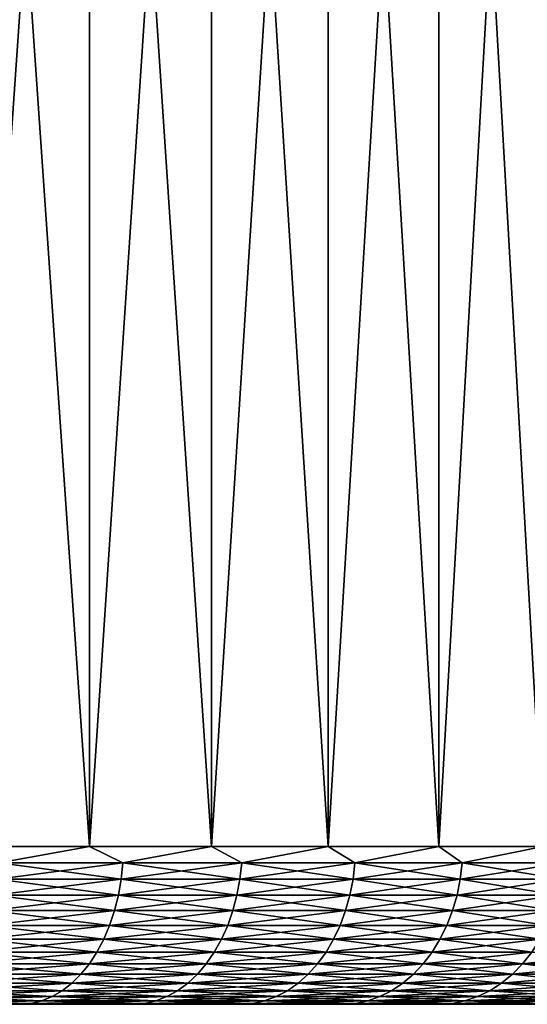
# Model space of a CAD drawing. Header units: metres. Extents: x -105 to 105, y -72 to 59.
# Tile 408 of 414: x 93.56 to 98.37, y 39.95 to 49.3. Entities that reach past the tile are written whole.
import ezdxf

# ---------------------------------------------------------------- set-up
doc = ezdxf.new("R2010")
doc.units = ezdxf.units.M
doc.layers.add('solid_509431_AD150_SW0001', color=7, linetype='CONTINUOUS')

msp = doc.modelspace()

# ---------------------------------------------------------------- linework, layer by layer
at = {"layer": 'solid_509431_AD150_SW0001'}
for points in [[(93.006432, 41.450001, -23.995174), (93.006218, 58.950001, -23.995337), (94.217865, 58.950001, -23.036356)], [(94.217789, 41.450001, 23.036421), (94.21788, 58.950001, 23.036341), (93.006233, 58.950001, 23.995323)], [(93.006416, 41.450001, 23.995184), (94.217789, 41.450001, 23.036421), (93.006233, 58.950001, 23.995323)], [(93.006432, 41.450001, -23.995174), (94.217865, 58.950001, -23.036356), (94.217796, 41.450001, -23.036411)], [(94.217789, 41.450001, 23.036421), (95.378189, 41.450001, 22.016569), (94.21788, 58.950001, 23.036341)], [(94.217796, 41.450001, -23.036411), (94.217865, 58.950001, -23.036356), (95.378197, 58.950001, -22.016569)], [(94.217796, 41.450001, -23.036411), (95.378197, 58.950001, -22.016569), (95.378204, 41.450001, -22.016558)], [(95.378189, 41.450001, 22.016569), (95.378227, 58.950001, 22.016541), (94.21788, 58.950001, 23.036341)], [(95.378189, 41.450001, 22.016569), (96.484558, 41.450001, 20.938334), (95.378227, 58.950001, 22.016541)], [(95.378204, 41.450001, -22.016558), (95.378197, 58.950001, -22.016569), (96.484375, 58.950001, -20.938519)], [(95.378204, 41.450001, -22.016558), (96.484375, 58.950001, -20.938519), (96.484566, 41.450001, -20.938322)], [(96.484558, 41.450001, 20.938334), (96.484398, 58.950001, 20.938498), (95.378227, 58.950001, 22.016541)], [(96.484566, 41.450001, -20.938322), (96.484375, 58.950001, -20.938519), (97.534126, 58.950001, -19.804371)], [(97.533951, 41.450001, 19.804573), (97.534149, 58.950001, 19.804342), (96.484398, 58.950001, 20.938498)], [(96.484558, 41.450001, 20.938334), (97.533951, 41.450001, 19.804573), (96.484398, 58.950001, 20.938498)], [(96.484566, 41.450001, -20.938322), (97.534126, 58.950001, -19.804371), (97.533958, 41.450001, -19.804562)], [(97.533951, 41.450001, 19.804573), (98.52359, 41.450001, 18.618294), (97.534149, 58.950001, 19.804342)], [(97.533958, 41.450001, -19.804562), (97.534126, 58.950001, -19.804371), (98.523422, 58.950001, -18.618496)], [(97.533958, 41.450001, -19.804562), (98.523422, 58.950001, -18.618496), (98.523598, 41.450001, -18.618282)], [(98.52359, 41.450001, 18.618294), (98.52346, 58.950001, 18.618456), (97.534149, 58.950001, 19.804342)], [(93.358147, 41.293209, 23.716774), (94.217789, 41.450001, 23.036421), (93.006416, 41.450001, 23.995184)], [(93.358147, 41.293209, -23.716774), (93.006432, 41.450001, -23.995174), (94.217796, 41.450001, -23.036411)], [(94.53582, 41.293209, -22.75651), (93.358147, 41.293209, -23.716774), (94.217796, 41.450001, -23.036411)], [(93.358147, 41.293209, 23.716774), (94.53582, 41.293209, 22.75651), (94.217789, 41.450001, 23.036421)], [(94.53582, 41.293209, 22.75651), (95.378189, 41.450001, 22.016569), (94.217789, 41.450001, 23.036421)], [(94.53582, 41.293209, -22.75651), (94.217796, 41.450001, -23.036411), (95.378204, 41.450001, -22.016558)], [(95.663345, 41.293209, -21.737827), (94.53582, 41.293209, -22.75651), (95.378204, 41.450001, -22.016558)], [(94.53582, 41.293209, 22.75651), (95.663345, 41.293209, 21.737827), (95.378189, 41.450001, 22.016569)], [(95.663345, 41.293209, 21.737827), (96.484558, 41.450001, 20.938334), (95.378189, 41.450001, 22.016569)], [(95.663345, 41.293209, -21.737827), (95.378204, 41.450001, -22.016558), (96.484566, 41.450001, -20.938322)], [(96.737831, 41.293209, -20.663345), (95.663345, 41.293209, -21.737827), (96.484566, 41.450001, -20.938322)], [(95.663345, 41.293209, 21.737827), (96.737831, 41.293209, 20.663345), (96.484558, 41.450001, 20.938334)], [(96.737831, 41.293209, 20.663345), (97.533951, 41.450001, 19.804573), (96.484558, 41.450001, 20.938334)], [(96.737831, 41.293209, -20.663345), (96.484566, 41.450001, -20.938322), (97.533958, 41.450001, -19.804562)], [(97.756508, 41.293209, -19.535822), (96.737831, 41.293209, -20.663345), (97.533958, 41.450001, -19.804562)], [(96.737831, 41.293209, 20.663345), (97.756508, 41.293209, 19.535822), (97.533951, 41.450001, 19.804573)], [(97.756508, 41.293209, 19.535822), (98.52359, 41.450001, 18.618294), (97.533951, 41.450001, 19.804573)], [(97.756508, 41.293209, -19.535822), (97.533958, 41.450001, -19.804562), (98.523598, 41.450001, -18.618282)], [(98.716774, 41.293209, -18.35815), (97.756508, 41.293209, -19.535822), (98.523598, 41.450001, -18.618282)], [(97.756508, 41.293209, 19.535822), (98.716774, 41.293209, 18.35815), (98.52359, 41.450001, 18.618294)], [(93.343094, 41.137978, -23.697327), (93.358147, 41.293209, -23.716774), (94.53582, 41.293209, -22.75651)], [(93.343094, 41.137978, -23.697327), (94.53582, 41.293209, -22.75651), (94.519806, 41.137978, -22.737848)], [(94.519806, 41.137978, 22.737848), (93.358147, 41.293209, 23.716774), (93.343094, 41.137978, 23.697327)], [(94.519806, 41.137978, 22.737848), (94.53582, 41.293209, 22.75651), (93.358147, 41.293209, 23.716774)], [(94.519806, 41.137978, -22.737848), (94.53582, 41.293209, -22.75651), (95.663345, 41.293209, -21.737827)], [(94.519806, 41.137978, -22.737848), (95.663345, 41.293209, -21.737827), (95.6464, 41.137978, -21.720003)], [(95.6464, 41.137978, 21.720003), (94.53582, 41.293209, 22.75651), (94.519806, 41.137978, 22.737848)], [(95.6464, 41.137978, 21.720003), (95.663345, 41.293209, 21.737827), (94.53582, 41.293209, 22.75651)], [(95.6464, 41.137978, -21.720003), (95.663345, 41.293209, -21.737827), (96.737831, 41.293209, -20.663345)], [(95.6464, 41.137978, -21.720003), (96.737831, 41.293209, -20.663345), (96.720001, 41.137978, -20.646402)], [(96.720001, 41.137978, 20.646402), (95.663345, 41.293209, 21.737827), (95.6464, 41.137978, 21.720003)], [(96.720001, 41.137978, 20.646402), (96.737831, 41.293209, 20.663345), (95.663345, 41.293209, 21.737827)], [(96.720001, 41.137978, -20.646402), (96.737831, 41.293209, -20.663345), (97.756508, 41.293209, -19.535822)], [(96.720001, 41.137978, -20.646402), (97.756508, 41.293209, -19.535822), (97.737846, 41.137978, -19.519802)], [(97.737846, 41.137978, 19.519802), (96.737831, 41.293209, 20.663345), (96.720001, 41.137978, 20.646402)], [(97.737846, 41.137978, 19.519802), (97.756508, 41.293209, 19.535822), (96.737831, 41.293209, 20.663345)], [(97.737846, 41.137978, -19.519802), (97.756508, 41.293209, -19.535822), (98.716774, 41.293209, -18.35815)], [(97.737846, 41.137978, -19.519802), (98.716774, 41.293209, -18.35815), (98.697327, 41.137978, -18.343096)], [(98.697327, 41.137978, 18.343096), (97.756508, 41.293209, 19.535822), (97.737846, 41.137978, 19.519802)], [(98.697327, 41.137978, 18.343096), (98.716774, 41.293209, 18.35815), (97.756508, 41.293209, 19.535822)], [(94.519806, 41.137978, -22.737848), (94.493294, 40.986176, -22.706966), (93.318184, 40.986176, -23.66514)], [(93.343094, 41.137978, -23.697327), (94.519806, 41.137978, -22.737848), (93.318184, 40.986176, -23.66514)], [(93.343094, 41.137978, 23.697327), (93.318184, 40.986176, 23.66514), (94.493294, 40.986176, 22.706966)], [(94.519806, 41.137978, 22.737848), (93.343094, 41.137978, 23.697327), (94.493294, 40.986176, 22.706966)], [(95.6464, 41.137978, -21.720003), (95.618362, 40.986176, -21.690502), (94.493294, 40.986176, -22.706966)], [(94.519806, 41.137978, -22.737848), (95.6464, 41.137978, -21.720003), (94.493294, 40.986176, -22.706966)], [(94.519806, 41.137978, 22.737848), (94.493294, 40.986176, 22.706966), (95.618362, 40.986176, 21.690502)], [(95.6464, 41.137978, 21.720003), (94.519806, 41.137978, 22.737848), (95.618362, 40.986176, 21.690502)], [(96.720001, 41.137978, -20.646402), (96.690506, 40.986176, -20.618361), (95.618362, 40.986176, -21.690502)], [(95.6464, 41.137978, -21.720003), (96.720001, 41.137978, -20.646402), (95.618362, 40.986176, -21.690502)], [(95.6464, 41.137978, 21.720003), (95.618362, 40.986176, 21.690502), (96.690506, 40.986176, 20.618361)], [(96.720001, 41.137978, 20.646402), (95.6464, 41.137978, 21.720003), (96.690506, 40.986176, 20.618361)], [(97.737846, 41.137978, -19.519802), (97.706963, 40.986176, -19.49329), (96.690506, 40.986176, -20.618361)], [(96.720001, 41.137978, -20.646402), (97.737846, 41.137978, -19.519802), (96.690506, 40.986176, -20.618361)], [(96.720001, 41.137978, 20.646402), (96.690506, 40.986176, 20.618361), (97.706963, 40.986176, 19.49329)], [(97.737846, 41.137978, 19.519802), (96.720001, 41.137978, 20.646402), (97.706963, 40.986176, 19.49329)], [(98.697327, 41.137978, -18.343096), (98.665138, 40.986176, -18.318182), (97.706963, 40.986176, -19.49329)], [(97.737846, 41.137978, -19.519802), (98.697327, 41.137978, -18.343096), (97.706963, 40.986176, -19.49329)], [(97.737846, 41.137978, 19.519802), (97.706963, 40.986176, 19.49329), (98.665138, 40.986176, 18.318182)], [(98.697327, 41.137978, 18.343096), (97.737846, 41.137978, 19.519802), (98.665138, 40.986176, 18.318182)], [(94.493294, 40.986176, -22.706966), (94.456581, 40.839466, -22.664202), (93.283684, 40.839466, -23.620571)], [(93.318184, 40.986176, -23.66514), (94.493294, 40.986176, -22.706966), (93.283684, 40.839466, -23.620571)], [(93.318184, 40.986176, 23.66514), (93.283684, 40.839466, 23.620571), (94.456581, 40.839466, 22.664202)], [(94.493294, 40.986176, 22.706966), (93.318184, 40.986176, 23.66514), (94.456581, 40.839466, 22.664202)], [(95.618362, 40.986176, -21.690502), (95.579529, 40.839466, -21.649652), (94.456581, 40.839466, -22.664202)], [(94.493294, 40.986176, -22.706966), (95.618362, 40.986176, -21.690502), (94.456581, 40.839466, -22.664202)], [(94.493294, 40.986176, 22.706966), (94.456581, 40.839466, 22.664202), (95.579529, 40.839466, 21.649652)], [(95.618362, 40.986176, 21.690502), (94.493294, 40.986176, 22.706966), (95.579529, 40.839466, 21.649652)], [(96.690506, 40.986176, -20.618361), (96.649651, 40.839466, -20.579529), (95.579529, 40.839466, -21.649652)], [(95.618362, 40.986176, -21.690502), (96.690506, 40.986176, -20.618361), (95.579529, 40.839466, -21.649652)], [(95.618362, 40.986176, 21.690502), (95.579529, 40.839466, 21.649652), (96.649651, 40.839466, 20.579529)], [(96.690506, 40.986176, 20.618361), (95.618362, 40.986176, 21.690502), (96.649651, 40.839466, 20.579529)], [(97.706963, 40.986176, -19.49329), (97.6642, 40.839466, -19.456579), (96.649651, 40.839466, -20.579529)], [(96.690506, 40.986176, -20.618361), (97.706963, 40.986176, -19.49329), (96.649651, 40.839466, -20.579529)], [(96.690506, 40.986176, 20.618361), (96.649651, 40.839466, 20.579529), (97.6642, 40.839466, 19.456579)], [(97.706963, 40.986176, 19.49329), (96.690506, 40.986176, 20.618361), (97.6642, 40.839466, 19.456579)], [(98.665138, 40.986176, -18.318182), (98.620575, 40.839466, -18.283684), (97.6642, 40.839466, -19.456579)], [(97.706963, 40.986176, -19.49329), (98.665138, 40.986176, -18.318182), (97.6642, 40.839466, -19.456579)], [(97.706963, 40.986176, 19.49329), (97.6642, 40.839466, 19.456579), (98.620575, 40.839466, 18.283684)], [(98.665138, 40.986176, 18.318182), (97.706963, 40.986176, 19.49329), (98.620575, 40.839466, 18.283684)], [(94.456581, 40.839466, -22.664202), (94.410072, 40.699455, -22.610023), (93.239975, 40.699455, -23.564108)], [(93.283684, 40.839466, -23.620571), (94.456581, 40.839466, -22.664202), (93.239975, 40.699455, -23.564108)], [(93.283684, 40.839466, 23.620571), (93.239975, 40.699455, 23.564108), (94.410072, 40.699455, 22.610023)], [(94.456581, 40.839466, 22.664202), (93.283684, 40.839466, 23.620571), (94.410072, 40.699455, 22.610023)], [(95.579529, 40.839466, -21.649652), (95.530334, 40.699455, -21.5979), (94.410072, 40.699455, -22.610023)], [(94.456581, 40.839466, -22.664202), (95.579529, 40.839466, -21.649652), (94.410072, 40.699455, -22.610023)], [(94.456581, 40.839466, 22.664202), (94.410072, 40.699455, 22.610023), (95.530334, 40.699455, 21.5979)], [(95.579529, 40.839466, 21.649652), (94.456581, 40.839466, 22.664202), (95.530334, 40.699455, 21.5979)], [(96.649651, 40.839466, -20.579529), (96.5979, 40.699455, -20.530334), (95.530334, 40.699455, -21.5979)], [(95.579529, 40.839466, -21.649652), (96.649651, 40.839466, -20.579529), (95.530334, 40.699455, -21.5979)], [(95.579529, 40.839466, 21.649652), (95.530334, 40.699455, 21.5979), (96.5979, 40.699455, 20.530334)], [(96.649651, 40.839466, 20.579529), (95.579529, 40.839466, 21.649652), (96.5979, 40.699455, 20.530334)], [(97.6642, 40.839466, -19.456579), (97.610023, 40.699455, -19.410069), (96.5979, 40.699455, -20.530334)], [(96.649651, 40.839466, -20.579529), (97.6642, 40.839466, -19.456579), (96.5979, 40.699455, -20.530334)], [(96.649651, 40.839466, 20.579529), (96.5979, 40.699455, 20.530334), (97.610023, 40.699455, 19.410069)], [(97.6642, 40.839466, 19.456579), (96.649651, 40.839466, 20.579529), (97.610023, 40.699455, 19.410069)], [(98.620575, 40.839466, -18.283684), (98.56411, 40.699455, -18.239977), (97.610023, 40.699455, -19.410069)], [(97.6642, 40.839466, -19.456579), (98.620575, 40.839466, -18.283684), (97.610023, 40.699455, -19.410069)], [(97.6642, 40.839466, 19.456579), (97.610023, 40.699455, 19.410069), (98.56411, 40.699455, 18.239977)], [(98.620575, 40.839466, 18.283684), (97.6642, 40.839466, 19.456579), (98.56411, 40.699455, 18.239977)], [(94.410072, 40.699455, -22.610023), (94.354271, 40.567688, -22.545029), (93.187546, 40.567688, -23.49637)], [(93.239975, 40.699455, -23.564108), (94.410072, 40.699455, -22.610023), (93.187546, 40.567688, -23.49637)], [(93.239975, 40.699455, 23.564108), (93.187546, 40.567688, 23.49637), (94.354271, 40.567688, 22.545029)], [(94.410072, 40.699455, 22.610023), (93.239975, 40.699455, 23.564108), (94.354271, 40.567688, 22.545029)], [(95.530334, 40.699455, -21.5979), (95.471321, 40.567688, -21.535814), (94.354271, 40.567688, -22.545029)], [(94.410072, 40.699455, -22.610023), (95.530334, 40.699455, -21.5979), (94.354271, 40.567688, -22.545029)], [(94.410072, 40.699455, 22.610023), (94.354271, 40.567688, 22.545029), (95.471321, 40.567688, 21.535814)], [(95.530334, 40.699455, 21.5979), (94.410072, 40.699455, 22.610023), (95.471321, 40.567688, 21.535814)], [(96.5979, 40.699455, -20.530334), (96.535812, 40.567688, -20.471317), (95.471321, 40.567688, -21.535814)], [(95.530334, 40.699455, -21.5979), (96.5979, 40.699455, -20.530334), (95.471321, 40.567688, -21.535814)], [(95.530334, 40.699455, 21.5979), (95.471321, 40.567688, 21.535814), (96.535812, 40.567688, 20.471317)], [(96.5979, 40.699455, 20.530334), (95.530334, 40.699455, 21.5979), (96.535812, 40.567688, 20.471317)], [(97.610023, 40.699455, -19.410069), (97.545029, 40.567688, -19.354273), (96.535812, 40.567688, -20.471317)], [(96.5979, 40.699455, -20.530334), (97.610023, 40.699455, -19.410069), (96.535812, 40.567688, -20.471317)], [(96.5979, 40.699455, 20.530334), (96.535812, 40.567688, 20.471317), (97.545029, 40.567688, 19.354273)], [(97.610023, 40.699455, 19.410069), (96.5979, 40.699455, 20.530334), (97.545029, 40.567688, 19.354273)], [(98.56411, 40.699455, -18.239977), (98.496368, 40.567688, -18.187544), (97.545029, 40.567688, -19.354273)], [(97.610023, 40.699455, -19.410069), (98.56411, 40.699455, -18.239977), (97.545029, 40.567688, -19.354273)], [(97.610023, 40.699455, 19.410069), (97.545029, 40.567688, 19.354273), (98.496368, 40.567688, 18.187544)], [(98.56411, 40.699455, 18.239977), (97.610023, 40.699455, 19.410069), (98.496368, 40.567688, 18.187544)], [(94.354271, 40.567688, -22.545029), (94.289803, 40.445602, -22.469929), (93.126961, 40.445602, -23.4181)], [(93.187546, 40.567688, -23.49637), (94.354271, 40.567688, -22.545029), (93.126961, 40.445602, -23.4181)], [(93.187546, 40.567688, 23.49637), (93.126961, 40.445602, 23.4181), (94.289803, 40.445602, 22.469929)], [(94.354271, 40.567688, 22.545029), (93.187546, 40.567688, 23.49637), (94.289803, 40.445602, 22.469929)], [(95.471321, 40.567688, -21.535814), (95.40313, 40.445602, -21.464077), (94.289803, 40.445602, -22.469929)], [(94.354271, 40.567688, -22.545029), (95.471321, 40.567688, -21.535814), (94.289803, 40.445602, -22.469929)], [(94.354271, 40.567688, 22.545029), (94.289803, 40.445602, 22.469929), (95.40313, 40.445602, 21.464077)], [(95.471321, 40.567688, 21.535814), (94.354271, 40.567688, 22.545029), (95.40313, 40.445602, 21.464077)], [(96.535812, 40.567688, -20.471317), (96.464073, 40.445602, -20.403126), (95.40313, 40.445602, -21.464077)], [(95.471321, 40.567688, -21.535814), (96.535812, 40.567688, -20.471317), (95.40313, 40.445602, -21.464077)], [(95.471321, 40.567688, 21.535814), (95.40313, 40.445602, 21.464077), (96.464073, 40.445602, 20.403126)], [(96.535812, 40.567688, 20.471317), (95.471321, 40.567688, 21.535814), (96.464073, 40.445602, 20.403126)], [(97.545029, 40.567688, -19.354273), (97.469925, 40.445602, -19.289801), (96.464073, 40.445602, -20.403126)], [(96.535812, 40.567688, -20.471317), (97.545029, 40.567688, -19.354273), (96.464073, 40.445602, -20.403126)], [(96.535812, 40.567688, 20.471317), (96.464073, 40.445602, 20.403126), (97.469925, 40.445602, 19.289801)], [(97.545029, 40.567688, 19.354273), (96.535812, 40.567688, 20.471317), (97.469925, 40.445602, 19.289801)], [(98.496368, 40.567688, -18.187544), (98.418098, 40.445602, -18.126959), (97.469925, 40.445602, -19.289801)], [(97.545029, 40.567688, -19.354273), (98.496368, 40.567688, -18.187544), (97.469925, 40.445602, -19.289801)], [(97.545029, 40.567688, 19.354273), (97.469925, 40.445602, 19.289801), (98.418098, 40.445602, 18.126959)], [(98.496368, 40.567688, 18.187544), (97.545029, 40.567688, 19.354273), (98.418098, 40.445602, 18.126959)], [(94.289803, 40.445602, -22.469929), (94.217361, 40.334549, -22.38555), (93.058891, 40.334549, -23.33016)], [(93.126961, 40.445602, -23.4181), (94.289803, 40.445602, -22.469929), (93.058891, 40.334549, -23.33016)], [(93.126961, 40.445602, 23.4181), (93.058891, 40.334549, 23.33016), (94.217361, 40.334549, 22.38555)], [(94.289803, 40.445602, 22.469929), (93.126961, 40.445602, 23.4181), (94.217361, 40.334549, 22.38555)], [(95.40313, 40.445602, -21.464077), (95.326508, 40.334549, -21.383474), (94.217361, 40.334549, -22.38555)], [(94.289803, 40.445602, -22.469929), (95.40313, 40.445602, -21.464077), (94.217361, 40.334549, -22.38555)], [(94.289803, 40.445602, 22.469929), (94.217361, 40.334549, 22.38555), (95.326508, 40.334549, 21.383474)], [(95.40313, 40.445602, 21.464077), (94.289803, 40.445602, 22.469929), (95.326508, 40.334549, 21.383474)], [(96.464073, 40.445602, -20.403126), (96.383476, 40.334549, -20.326508), (95.326508, 40.334549, -21.383474)], [(95.40313, 40.445602, -21.464077), (96.464073, 40.445602, -20.403126), (95.326508, 40.334549, -21.383474)], [(95.40313, 40.445602, 21.464077), (95.326508, 40.334549, 21.383474), (96.383476, 40.334549, 20.326508)], [(96.464073, 40.445602, 20.403126), (95.40313, 40.445602, 21.464077), (96.383476, 40.334549, 20.326508)], [(97.469925, 40.445602, -19.289801), (97.385551, 40.334549, -19.217363), (96.383476, 40.334549, -20.326508)], [(96.464073, 40.445602, -20.403126), (97.469925, 40.445602, -19.289801), (96.383476, 40.334549, -20.326508)], [(96.464073, 40.445602, 20.403126), (96.383476, 40.334549, 20.326508), (97.385551, 40.334549, 19.217363)], [(97.469925, 40.445602, 19.289801), (96.464073, 40.445602, 20.403126), (97.385551, 40.334549, 19.217363)], [(98.418098, 40.445602, -18.126959), (98.330162, 40.334549, -18.058889), (97.385551, 40.334549, -19.217363)], [(97.469925, 40.445602, -19.289801), (98.418098, 40.445602, -18.126959), (97.385551, 40.334549, -19.217363)], [(97.469925, 40.445602, 19.289801), (97.385551, 40.334549, 19.217363), (98.330162, 40.334549, 18.058889)], [(98.418098, 40.445602, 18.126959), (97.469925, 40.445602, 19.289801), (98.330162, 40.334549, 18.058889)], [(99.30616, 40.445602, -16.917585), (99.214882, 40.334549, -16.854057), (98.330162, 40.334549, -18.058889)], [(98.418098, 40.445602, -18.126959), (99.30616, 40.445602, -16.917585), (98.330162, 40.334549, -18.058889)], [(98.418098, 40.445602, 18.126959), (98.330162, 40.334549, 18.058889), (99.214882, 40.334549, 16.854057)], [(94.217361, 40.334549, -22.38555), (94.137756, 40.235737, -22.292814), (92.984077, 40.235737, -23.233513)], [(93.058891, 40.334549, -23.33016), (94.217361, 40.334549, -22.38555), (92.984077, 40.235737, -23.233513)], [(93.058891, 40.334549, 23.33016), (92.984077, 40.235737, 23.233513), (94.137756, 40.235737, 22.292814)], [(94.217361, 40.334549, 22.38555), (93.058891, 40.334549, 23.33016), (94.137756, 40.235737, 22.292814)], [(95.326508, 40.334549, -21.383474), (95.242302, 40.235737, -21.294891), (94.137756, 40.235737, -22.292814)], [(94.217361, 40.334549, -22.38555), (95.326508, 40.334549, -21.383474), (94.137756, 40.235737, -22.292814)], [(94.217361, 40.334549, 22.38555), (94.137756, 40.235737, 22.292814), (95.242302, 40.235737, 21.294891)], [(95.326508, 40.334549, 21.383474), (94.217361, 40.334549, 22.38555), (95.242302, 40.235737, 21.294891)], [(96.383476, 40.334549, -20.326508), (96.294891, 40.235737, -20.242304), (95.242302, 40.235737, -21.294891)], [(95.326508, 40.334549, -21.383474), (96.383476, 40.334549, -20.326508), (95.242302, 40.235737, -21.294891)], [(95.326508, 40.334549, 21.383474), (95.242302, 40.235737, 21.294891), (96.294891, 40.235737, 20.242304)], [(96.383476, 40.334549, 20.326508), (95.326508, 40.334549, 21.383474), (96.294891, 40.235737, 20.242304)], [(97.385551, 40.334549, -19.217363), (97.292816, 40.235737, -19.137754), (96.294891, 40.235737, -20.242304)], [(96.383476, 40.334549, -20.326508), (97.385551, 40.334549, -19.217363), (96.294891, 40.235737, -20.242304)], [(96.383476, 40.334549, 20.326508), (96.294891, 40.235737, 20.242304), (97.292816, 40.235737, 19.137754)], [(97.385551, 40.334549, 19.217363), (96.383476, 40.334549, 20.326508), (97.292816, 40.235737, 19.137754)], [(98.330162, 40.334549, -18.058889), (98.233513, 40.235737, -17.984077), (97.292816, 40.235737, -19.137754)], [(97.385551, 40.334549, -19.217363), (98.330162, 40.334549, -18.058889), (97.292816, 40.235737, -19.137754)], [(97.385551, 40.334549, 19.217363), (97.292816, 40.235737, 19.137754), (98.233513, 40.235737, 17.984077)], [(98.330162, 40.334549, 18.058889), (97.385551, 40.334549, 19.217363), (98.233513, 40.235737, 17.984077)], [(99.214882, 40.334549, -16.854057), (99.114571, 40.235737, -16.784237), (98.233513, 40.235737, -17.984077)], [(98.330162, 40.334549, -18.058889), (99.214882, 40.334549, -16.854057), (98.233513, 40.235737, -17.984077)], [(98.330162, 40.334549, 18.058889), (98.233513, 40.235737, 17.984077), (99.114571, 40.235737, 16.784237)], [(99.214882, 40.334549, 16.854057), (98.330162, 40.334549, 18.058889), (99.114571, 40.235737, 16.784237)], [(94.137756, 40.235737, -22.292814), (94.051849, 40.150257, -22.192745), (92.903351, 40.150257, -23.129221)], [(92.984077, 40.235737, -23.233513), (94.137756, 40.235737, -22.292814), (92.903351, 40.150257, -23.129221)], [(92.984077, 40.235737, 23.233513), (92.903351, 40.150257, 23.129221), (94.051849, 40.150257, 22.192745)], [(94.137756, 40.235737, 22.292814), (92.984077, 40.235737, 23.233513), (94.051849, 40.150257, 22.192745)], [(95.242302, 40.235737, -21.294891), (95.151436, 40.150257, -21.199301), (94.051849, 40.150257, -22.192745)], [(94.137756, 40.235737, -22.292814), (95.242302, 40.235737, -21.294891), (94.051849, 40.150257, -22.192745)], [(94.137756, 40.235737, 22.292814), (94.051849, 40.150257, 22.192745), (95.151436, 40.150257, 21.199301)], [(95.242302, 40.235737, 21.294891), (94.137756, 40.235737, 22.292814), (95.151436, 40.150257, 21.199301)], [(96.294891, 40.235737, -20.242304), (96.199303, 40.150257, -20.151438), (95.151436, 40.150257, -21.199301)], [(95.242302, 40.235737, -21.294891), (96.294891, 40.235737, -20.242304), (95.151436, 40.150257, -21.199301)], [(95.242302, 40.235737, 21.294891), (95.151436, 40.150257, 21.199301), (96.199303, 40.150257, 20.151438)], [(96.294891, 40.235737, 20.242304), (95.242302, 40.235737, 21.294891), (96.199303, 40.150257, 20.151438)], [(97.292816, 40.235737, -19.137754), (97.192749, 40.150257, -19.051847), (96.199303, 40.150257, -20.151438)], [(96.294891, 40.235737, -20.242304), (97.292816, 40.235737, -19.137754), (96.199303, 40.150257, -20.151438)], [(96.294891, 40.235737, 20.242304), (96.199303, 40.150257, 20.151438), (97.192749, 40.150257, 19.051847)], [(97.292816, 40.235737, 19.137754), (96.294891, 40.235737, 20.242304), (97.192749, 40.150257, 19.051847)], [(98.233513, 40.235737, -17.984077), (98.129219, 40.150257, -17.903351), (97.192749, 40.150257, -19.051847)], [(97.292816, 40.235737, -19.137754), (98.233513, 40.235737, -17.984077), (97.192749, 40.150257, -19.051847)], [(97.292816, 40.235737, 19.137754), (97.192749, 40.150257, 19.051847), (98.129219, 40.150257, 17.903351)], [(98.233513, 40.235737, 17.984077), (97.292816, 40.235737, 19.137754), (98.129219, 40.150257, 17.903351)], [(99.114571, 40.235737, -16.784237), (99.006325, 40.150257, -16.708897), (98.129219, 40.150257, -17.903351)], [(98.233513, 40.235737, -17.984077), (99.114571, 40.235737, -16.784237), (98.129219, 40.150257, -17.903351)], [(98.233513, 40.235737, 17.984077), (98.129219, 40.150257, 17.903351), (99.006325, 40.150257, 16.708897)], [(99.114571, 40.235737, 16.784237), (98.233513, 40.235737, 17.984077), (99.006325, 40.150257, 16.708897)], [(94.051849, 40.150257, -22.192745), (93.960587, 40.079044, -22.086439), (92.817589, 40.079044, -23.018429)], [(92.903351, 40.150257, -23.129221), (94.051849, 40.150257, -22.192745), (92.817589, 40.079044, -23.018429)], [(92.903351, 40.150257, 23.129221), (92.817589, 40.079044, 23.018429), (93.960587, 40.079044, 22.086439)], [(94.051849, 40.150257, 22.192745), (92.903351, 40.150257, 23.129221), (93.960587, 40.079044, 22.086439)], [(95.151436, 40.150257, -21.199301), (95.054909, 40.079044, -21.097754), (93.960587, 40.079044, -22.086439)], [(94.051849, 40.150257, -22.192745), (95.151436, 40.150257, -21.199301), (93.960587, 40.079044, -22.086439)], [(94.051849, 40.150257, 22.192745), (93.960587, 40.079044, 22.086439), (95.054909, 40.079044, 21.097754)], [(95.151436, 40.150257, 21.199301), (94.051849, 40.150257, 22.192745), (95.054909, 40.079044, 21.097754)], [(96.199303, 40.150257, -20.151438), (96.097755, 40.079044, -20.054911), (95.054909, 40.079044, -21.097754)], [(95.151436, 40.150257, -21.199301), (96.199303, 40.150257, -20.151438), (95.054909, 40.079044, -21.097754)], [(95.151436, 40.150257, 21.199301), (95.054909, 40.079044, 21.097754), (96.097755, 40.079044, 20.054911)], [(96.199303, 40.150257, 20.151438), (95.151436, 40.150257, 21.199301), (96.097755, 40.079044, 20.054911)], [(97.192749, 40.150257, -19.051847), (97.086441, 40.079044, -18.960587), (96.097755, 40.079044, -20.054911)], [(96.199303, 40.150257, -20.151438), (97.192749, 40.150257, -19.051847), (96.097755, 40.079044, -20.054911)], [(96.199303, 40.150257, 20.151438), (96.097755, 40.079044, 20.054911), (97.086441, 40.079044, 18.960587)], [(97.192749, 40.150257, 19.051847), (96.199303, 40.150257, 20.151438), (97.086441, 40.079044, 18.960587)], [(98.129219, 40.150257, -17.903351), (98.018433, 40.079044, -17.817591), (97.086441, 40.079044, -18.960587)], [(97.192749, 40.150257, -19.051847), (98.129219, 40.150257, -17.903351), (97.086441, 40.079044, -18.960587)], [(97.192749, 40.150257, 19.051847), (97.086441, 40.079044, 18.960587), (98.018433, 40.079044, 17.817591)], [(98.129219, 40.150257, 17.903351), (97.192749, 40.150257, 19.051847), (98.018433, 40.079044, 17.817591)], [(99.006325, 40.150257, -16.708897), (98.891335, 40.079044, -16.628859), (98.018433, 40.079044, -17.817591)], [(98.129219, 40.150257, -17.903351), (99.006325, 40.150257, -16.708897), (98.018433, 40.079044, -17.817591)], [(98.129219, 40.150257, 17.903351), (98.018433, 40.079044, 17.817591), (98.891335, 40.079044, 16.628859)], [(99.006325, 40.150257, 16.708897), (98.129219, 40.150257, 17.903351), (98.891335, 40.079044, 16.628859)], [(93.864975, 40.022881, -21.975063), (93.76606, 39.982388, -21.859838), (92.634789, 39.982388, -22.782269)], [(92.727737, 40.022881, -22.902353), (93.864975, 40.022881, -21.975063), (92.634789, 39.982388, -22.782269)], [(92.727737, 40.022881, 22.902353), (92.634789, 39.982388, 22.782269), (93.76606, 39.982388, 21.859838)], [(93.960587, 40.079044, -22.086439), (93.864975, 40.022881, -21.975063), (92.727737, 40.022881, -22.902353)], [(92.817589, 40.079044, -23.018429), (93.960587, 40.079044, -22.086439), (92.727737, 40.022881, -22.902353)], [(92.817589, 40.079044, 23.018429), (92.727737, 40.022881, 22.902353), (93.864975, 40.022881, 21.975063)], [(93.864975, 40.022881, 21.975063), (92.727737, 40.022881, 22.902353), (93.76606, 39.982388, 21.859838)], [(93.960587, 40.079044, 22.086439), (92.817589, 40.079044, 23.018429), (93.864975, 40.022881, 21.975063)], [(94.953781, 40.022881, -20.991364), (94.849152, 39.982388, -20.881298), (93.76606, 39.982388, -21.859838)], [(93.864975, 40.022881, -21.975063), (94.953781, 40.022881, -20.991364), (93.76606, 39.982388, -21.859838)], [(93.864975, 40.022881, 21.975063), (93.76606, 39.982388, 21.859838), (94.849152, 39.982388, 20.881298)], [(95.054909, 40.079044, -21.097754), (94.953781, 40.022881, -20.991364), (93.864975, 40.022881, -21.975063)], [(93.960587, 40.079044, -22.086439), (95.054909, 40.079044, -21.097754), (93.864975, 40.022881, -21.975063)], [(93.960587, 40.079044, 22.086439), (93.864975, 40.022881, 21.975063), (94.953781, 40.022881, 20.991364)], [(94.953781, 40.022881, 20.991364), (93.864975, 40.022881, 21.975063), (94.849152, 39.982388, 20.881298)], [(95.054909, 40.079044, 21.097754), (93.960587, 40.079044, 22.086439), (94.953781, 40.022881, 20.991364)], [(95.991364, 40.022881, -19.953779), (95.881294, 39.982388, -19.849154), (94.849152, 39.982388, -20.881298)], [(94.953781, 40.022881, -20.991364), (95.991364, 40.022881, -19.953779), (94.849152, 39.982388, -20.881298)], [(94.953781, 40.022881, 20.991364), (94.849152, 39.982388, 20.881298), (95.881294, 39.982388, 19.849154)], [(96.097755, 40.079044, -20.054911), (95.991364, 40.022881, -19.953779), (94.953781, 40.022881, -20.991364)], [(95.054909, 40.079044, -21.097754), (96.097755, 40.079044, -20.054911), (94.953781, 40.022881, -20.991364)], [(95.054909, 40.079044, 21.097754), (94.953781, 40.022881, 20.991364), (95.991364, 40.022881, 19.953779)], [(95.991364, 40.022881, 19.953779), (94.953781, 40.022881, 20.991364), (95.881294, 39.982388, 19.849154)], [(96.097755, 40.079044, 20.054911), (95.054909, 40.079044, 21.097754), (95.991364, 40.022881, 19.953779)], [(96.97506, 40.022881, -18.864973), (96.85984, 39.982388, -18.766056), (95.881294, 39.982388, -19.849154)], [(95.991364, 40.022881, -19.953779), (96.97506, 40.022881, -18.864973), (95.881294, 39.982388, -19.849154)], [(95.991364, 40.022881, 19.953779), (95.881294, 39.982388, 19.849154), (96.85984, 39.982388, 18.766056)], [(97.086441, 40.079044, -18.960587), (96.97506, 40.022881, -18.864973), (95.991364, 40.022881, -19.953779)], [(96.097755, 40.079044, -20.054911), (97.086441, 40.079044, -18.960587), (95.991364, 40.022881, -19.953779)], [(96.097755, 40.079044, 20.054911), (95.991364, 40.022881, 19.953779), (96.97506, 40.022881, 18.864973)], [(96.97506, 40.022881, 18.864973), (95.991364, 40.022881, 19.953779), (96.85984, 39.982388, 18.766056)], [(97.086441, 40.079044, 18.960587), (96.097755, 40.079044, 20.054911), (96.97506, 40.022881, 18.864973)], [(97.902351, 40.022881, -17.727741), (97.782265, 39.982388, -17.634789), (96.85984, 39.982388, -18.766056)], [(96.97506, 40.022881, -18.864973), (97.902351, 40.022881, -17.727741), (96.85984, 39.982388, -18.766056)], [(96.97506, 40.022881, 18.864973), (96.85984, 39.982388, 18.766056), (97.782265, 39.982388, 17.634789)], [(98.018433, 40.079044, -17.817591), (97.902351, 40.022881, -17.727741), (96.97506, 40.022881, -18.864973)], [(97.086441, 40.079044, -18.960587), (98.018433, 40.079044, -17.817591), (96.97506, 40.022881, -18.864973)], [(97.086441, 40.079044, 18.960587), (96.97506, 40.022881, 18.864973), (97.902351, 40.022881, 17.727741)], [(97.902351, 40.022881, 17.727741), (96.97506, 40.022881, 18.864973), (97.782265, 39.982388, 17.634789)], [(98.018433, 40.079044, 17.817591), (97.086441, 40.079044, 18.960587), (97.902351, 40.022881, 17.727741)], [(98.770851, 40.022881, -16.545002), (98.646217, 39.982388, -16.45825), (97.782265, 39.982388, -17.634789)], [(97.902351, 40.022881, -17.727741), (98.770851, 40.022881, -16.545002), (97.782265, 39.982388, -17.634789)], [(97.902351, 40.022881, 17.727741), (97.782265, 39.982388, 17.634789), (98.646217, 39.982388, 16.45825)], [(98.891335, 40.079044, -16.628859), (98.770851, 40.022881, -16.545002), (97.902351, 40.022881, -17.727741)], [(98.018433, 40.079044, -17.817591), (98.891335, 40.079044, -16.628859), (97.902351, 40.022881, -17.727741)], [(98.018433, 40.079044, 17.817591), (97.902351, 40.022881, 17.727741), (98.770851, 40.022881, 16.545002)], [(98.770851, 40.022881, 16.545002), (97.902351, 40.022881, 17.727741), (98.646217, 39.982388, 16.45825)], [(98.891335, 40.079044, 16.628859), (98.018433, 40.079044, 17.817591), (98.770851, 40.022881, 16.545002)], [(100.145508, 39.950001, 13.414669), (50.124489, 39.950001, 13.908954), (49.447899, 39.950001, 12.622996)], [(75, 39.950001, 13), (100.145508, 39.950001, 13.414669), (49.447899, 39.950001, 12.622996)], [(49.854492, 39.950001, -13.414669), (99.875511, 39.950001, -13.908954), (100.552101, 39.950001, -12.622996)], [(75, 39.950001, -13), (49.854492, 39.950001, -13.414669), (100.552101, 39.950001, -12.622996)], [(49.854492, 39.950001, -13.414669), (50.570942, 39.950001, -14.678935), (99.875511, 39.950001, -13.908954)], [(99.429054, 39.950001, 14.678935), (50.865784, 39.950001, 15.158812), (50.124489, 39.950001, 13.908954)], [(100.145508, 39.950001, 13.414669), (99.429054, 39.950001, 14.678935), (50.124489, 39.950001, 13.908954)], [(50.570942, 39.950001, -14.678935), (99.134216, 39.950001, -15.158812), (99.875511, 39.950001, -13.908954)], [(50.570942, 39.950001, -14.678935), (51.350864, 39.950001, -15.904978), (99.134216, 39.950001, -15.158812)], [(98.649139, 39.950001, 15.904978), (51.6698, 39.950001, 16.369234), (50.865784, 39.950001, 15.158812)], [(99.429054, 39.950001, 14.678935), (98.649139, 39.950001, 15.904978), (50.865784, 39.950001, 15.158812)], [(51.350864, 39.950001, -15.904978), (98.3302, 39.950001, -16.369234), (99.134216, 39.950001, -15.158812)], [(51.350864, 39.950001, -15.904978), (52.192307, 39.950001, -17.089737), (98.3302, 39.950001, -16.369234)], [(97.807693, 39.950001, 17.089737), (52.534466, 39.950001, 17.537094), (51.6698, 39.950001, 16.369234)], [(98.649139, 39.950001, 15.904978), (97.807693, 39.950001, 17.089737), (51.6698, 39.950001, 16.369234)], [(52.192307, 39.950001, -17.089737), (97.465538, 39.950001, -17.537094), (98.3302, 39.950001, -16.369234)], [(52.192307, 39.950001, -17.089737), (53.093006, 39.950001, -18.230021), (97.465538, 39.950001, -17.537094)], [(96.90699, 39.950001, 18.230021), (53.457558, 39.950001, 18.659399), (52.534466, 39.950001, 17.537094)], [(97.807693, 39.950001, 17.089737), (96.90699, 39.950001, 18.230021), (52.534466, 39.950001, 17.537094)], [(53.093006, 39.950001, -18.230021), (96.542442, 39.950001, -18.659399), (97.465538, 39.950001, -17.537094)], [(53.093006, 39.950001, -18.230021), (54.050678, 39.950001, -19.322937), (96.542442, 39.950001, -18.659399)], [(95.949318, 39.950001, 19.322937), (54.436607, 39.950001, 19.733141), (53.457558, 39.950001, 18.659399)], [(96.90699, 39.950001, 18.230021), (95.949318, 39.950001, 19.322937), (53.457558, 39.950001, 18.659399)], [(54.050678, 39.950001, -19.322937), (95.563393, 39.950001, -19.733141), (96.542442, 39.950001, -18.659399)], [(54.050678, 39.950001, -19.322937), (55.06282, 39.950001, -20.365629), (95.563393, 39.950001, -19.733141)], [(94.93718, 39.950001, 20.365629), (55.46917, 39.950001, 20.75564), (54.436607, 39.950001, 19.733141)], [(95.949318, 39.950001, 19.322937), (94.93718, 39.950001, 20.365629), (54.436607, 39.950001, 19.733141)], [(55.06282, 39.950001, -20.365629), (94.53083, 39.950001, -20.75564), (95.563393, 39.950001, -19.733141)], [(55.06282, 39.950001, -20.365629), (56.126755, 39.950001, -21.355339), (94.53083, 39.950001, -20.75564)], [(93.873245, 39.950001, 21.355339), (56.552456, 39.950001, 21.724138), (55.46917, 39.950001, 20.75564)], [(94.93718, 39.950001, 20.365629), (93.873245, 39.950001, 21.355339), (55.46917, 39.950001, 20.75564)], [(56.126755, 39.950001, -21.355339), (93.44754, 39.950001, -21.724138), (94.53083, 39.950001, -20.75564)], [(93.873245, 39.950001, 21.355339), (92.760193, 39.950001, 22.289581), (56.552456, 39.950001, 21.724138)], [(75.832916, 39.950001, 12.973289), (100.145508, 39.950001, 13.414669), (75, 39.950001, 13)], [(75.832916, 39.950001, -12.973289), (75, 39.950001, -13), (100.552101, 39.950001, -12.622996)], [(75.832916, 39.950001, 12.973289), (76.662392, 39.950001, 12.893271), (100.145508, 39.950001, 13.414669)], [(76.662392, 39.950001, -12.893271), (75.832916, 39.950001, -12.973289), (100.552101, 39.950001, -12.622996)], [(76.662392, 39.950001, 12.893271), (77.485069, 39.950001, 12.760267), (100.145508, 39.950001, 13.414669)], [(77.485069, 39.950001, -12.760267), (76.662392, 39.950001, -12.893271), (100.552101, 39.950001, -12.622996)], [(77.485069, 39.950001, 12.760267), (78.297501, 39.950001, 12.574837), (100.145508, 39.950001, 13.414669)], [(78.297501, 39.950001, -12.574837), (77.485069, 39.950001, -12.760267), (100.552101, 39.950001, -12.622996)], [(78.297501, 39.950001, 12.574837), (79.09642, 39.950001, 12.337721), (100.145508, 39.950001, 13.414669)], [(78.297501, 39.950001, -12.574837), (100.552101, 39.950001, -12.622996), (101.1623, 39.950001, -11.304154)], [(79.09642, 39.950001, -12.337721), (78.297501, 39.950001, -12.574837), (101.1623, 39.950001, -11.304154)], [(79.09642, 39.950001, 12.337721), (100.79657, 39.950001, 12.115568), (100.145508, 39.950001, 13.414669)], [(79.09642, 39.950001, 12.337721), (79.878456, 39.950001, 12.049923), (100.79657, 39.950001, 12.115568)], [(79.878456, 39.950001, -12.049923), (79.09642, 39.950001, -12.337721), (101.1623, 39.950001, -11.304154)], [(79.878456, 39.950001, 12.049923), (80.640503, 39.950001, 11.712588), (100.79657, 39.950001, 12.115568)], [(80.640503, 39.950001, -11.712588), (79.878456, 39.950001, -12.049923), (101.1623, 39.950001, -11.304154)], [(80.640503, 39.950001, 11.712588), (81.379318, 39.950001, 11.32715), (100.79657, 39.950001, 12.115568)], [(81.379318, 39.950001, -11.32715), (80.640503, 39.950001, -11.712588), (101.1623, 39.950001, -11.304154)], [(81.379318, 39.950001, 11.32715), (82.091965, 39.950001, 10.895137), (100.79657, 39.950001, 12.115568)], [(82.091965, 39.950001, -10.895137), (81.379318, 39.950001, -11.32715), (101.1623, 39.950001, -11.304154)], [(82.091965, 39.950001, 10.895137), (101.380569, 39.950001, 10.784958), (100.79657, 39.950001, 12.115568)], [(82.091965, 39.950001, 10.895137), (82.775429, 39.950001, 10.418385), (101.380569, 39.950001, 10.784958)], [(82.091965, 39.950001, -10.895137), (101.1623, 39.950001, -11.304154), (101.70446, 39.950001, -9.955989)], [(82.775429, 39.950001, -10.418385), (82.091965, 39.950001, -10.895137), (101.70446, 39.950001, -9.955989)], [(82.775429, 39.950001, 10.418385), (83.426979, 39.950001, 9.898787), (101.380569, 39.950001, 10.784958)], [(83.426979, 39.950001, -9.898787), (82.775429, 39.950001, -10.418385), (101.70446, 39.950001, -9.955989)], [(83.426979, 39.950001, 9.898787), (101.895988, 39.950001, 9.42634), (101.380569, 39.950001, 10.784958)], [(83.426979, 39.950001, 9.898787), (84.043869, 39.950001, 9.338548), (101.895988, 39.950001, 9.42634)], [(83.426979, 39.950001, -9.898787), (101.70446, 39.950001, -9.955989), (102.177216, 39.950001, -8.581896)], [(84.043869, 39.950001, -9.338548), (83.426979, 39.950001, -9.898787), (102.177216, 39.950001, -8.581896)], [(84.043869, 39.950001, 9.338548), (84.623619, 39.950001, 8.739902), (101.895988, 39.950001, 9.42634)], [(84.623619, 39.950001, -8.739902), (84.043869, 39.950001, -9.338548), (102.177216, 39.950001, -8.581896)], [(84.623619, 39.950001, 8.739902), (85.163803, 39.950001, 8.105371), (101.895988, 39.950001, 9.42634)], [(85.163803, 39.950001, -8.105371), (84.623619, 39.950001, -8.739902), (102.177216, 39.950001, -8.581896)], [(85.163803, 39.950001, 8.105371), (102.341484, 39.950001, 8.04323), (101.895988, 39.950001, 9.42634)], [(85.163803, 39.950001, 8.105371), (85.662239, 39.950001, 7.437512), (102.341484, 39.950001, 8.04323)], [(85.163803, 39.950001, -8.105371), (102.177216, 39.950001, -8.581896), (102.579315, 39.950001, -7.185497)], [(85.662239, 39.950001, -7.437512), (85.163803, 39.950001, -8.105371), (102.579315, 39.950001, -7.185497)], [(85.662239, 39.950001, 7.437512), (86.116852, 39.950001, 6.739104), (102.341484, 39.950001, 8.04323)], [(86.116852, 39.950001, -6.739104), (85.662239, 39.950001, -7.437512), (102.579315, 39.950001, -7.185497)], [(86.116852, 39.950001, 6.739104), (102.716919, 39.950001, 6.634107), (102.341484, 39.950001, 8.04323)], [(86.116852, 39.950001, 6.739104), (86.525787, 39.950001, 6.013), (102.716919, 39.950001, 6.634107)], [(86.116852, 39.950001, -6.739104), (102.579315, 39.950001, -7.185497), (102.909706, 39.950001, -5.770458)], [(86.525787, 39.950001, -6.013), (86.116852, 39.950001, -6.739104), (102.909706, 39.950001, -5.770458)], [(86.525787, 39.950001, 6.013), (103.007576, 39.950001, 5.275675), (102.716919, 39.950001, 6.634107)], [(86.525787, 39.950001, 6.013), (86.887367, 39.950001, 5.262179), (103.007576, 39.950001, 5.275675)], [(86.887367, 39.950001, -5.262179), (86.525787, 39.950001, -6.013), (102.909706, 39.950001, -5.770458)], [(86.887367, 39.950001, 5.262179), (87.200089, 39.950001, 4.489755), (103.007576, 39.950001, 5.275675)], [(86.887367, 39.950001, -5.262179), (102.909706, 39.950001, -5.770458), (103.167557, 39.950001, -4.340346)], [(87.200089, 39.950001, -4.489755), (86.887367, 39.950001, -5.262179), (103.167557, 39.950001, -4.340346)], [(87.200089, 39.950001, 4.489755), (103.201469, 39.950001, 4.114744), (103.007576, 39.950001, 5.275675)], [(87.200089, 39.950001, 4.489755), (87.462685, 39.950001, 3.69885), (103.201469, 39.950001, 4.114744)], [(87.462685, 39.950001, -3.69885), (87.200089, 39.950001, -4.489755), (103.167557, 39.950001, -4.340346)], [(87.462685, 39.950001, 3.69885), (103.326462, 39.950001, 3.13991), (103.201469, 39.950001, 4.114744)], [(87.462685, 39.950001, 3.69885), (87.674057, 39.950001, 2.892786), (103.326462, 39.950001, 3.13991)], [(87.462685, 39.950001, -3.69885), (103.167557, 39.950001, -4.340346), (103.352165, 39.950001, -2.899057)], [(87.674057, 39.950001, -2.892786), (87.462685, 39.950001, -3.69885), (103.352165, 39.950001, -2.899057)], [(87.674057, 39.950001, 2.892786), (103.406181, 39.950001, 2.311351), (103.326462, 39.950001, 3.13991)], [(87.674057, 39.950001, 2.892786), (87.833366, 39.950001, 2.074786), (103.406181, 39.950001, 2.311351)], [(87.674057, 39.950001, -2.892786), (103.352165, 39.950001, -2.899057), (103.463074, 39.950001, -1.45025)], [(87.833366, 39.950001, -2.074786), (87.674057, 39.950001, -2.892786), (103.463074, 39.950001, -1.45025)], [(87.833366, 39.950001, 2.074786), (103.454887, 39.950001, 1.602349), (103.406181, 39.950001, 2.311351)], [(87.833366, 39.950001, 2.074786), (87.939926, 39.950001, 1.248314), (103.454887, 39.950001, 1.602349)], [(87.939926, 39.950001, -1.248314), (87.833366, 39.950001, -2.074786), (103.463074, 39.950001, -1.45025)], [(87.939926, 39.950001, 1.248314), (103.482758, 39.950001, 0.992079), (103.454887, 39.950001, 1.602349)], [(87.939926, 39.950001, 1.248314), (87.993324, 39.950001, 0.416656), (103.482758, 39.950001, 0.992079)], [(87.939926, 39.950001, -1.248314), (103.463074, 39.950001, -1.45025), (103.499947, 39.950001)], [(87.993324, 39.950001, -0.416656), (87.939926, 39.950001, -1.248314), (103.499947, 39.950001)], [(87.993324, 39.950001, 0.416656), (103.496223, 39.950001, 0.464065), (103.482758, 39.950001, 0.992079)], [(87.993324, 39.950001, 0.416656), (103.499947, 39.950001), (103.496223, 39.950001, 0.464065)], [(87.993324, 39.950001, 0.416656), (87.993324, 39.950001, -0.416656), (103.499947, 39.950001)], [(93.76606, 39.982388, -21.859838), (93.664925, 39.958004, -21.742033), (92.539749, 39.958004, -22.659491)], [(92.634789, 39.982388, -22.782269), (93.76606, 39.982388, -21.859838), (92.539749, 39.958004, -22.659491)], [(92.634789, 39.982388, 22.782269), (92.539749, 39.958004, 22.659491), (93.664925, 39.958004, 21.742033)], [(93.664925, 39.958004, 21.742033), (92.539749, 39.958004, 22.659491), (92.760193, 39.950001, 22.289581)], [(92.539749, 39.958004, -22.659491), (93.664925, 39.958004, -21.742033), (93.44754, 39.950001, -21.724138)], [(93.76606, 39.982388, 21.859838), (92.634789, 39.982388, 22.782269), (93.664925, 39.958004, 21.742033)], [(93.664925, 39.958004, 21.742033), (92.760193, 39.950001, 22.289581), (93.873245, 39.950001, 21.355339)], [(93.664925, 39.958004, -21.742033), (94.53083, 39.950001, -20.75564), (93.44754, 39.950001, -21.724138)], [(94.849152, 39.982388, -20.881298), (94.74218, 39.958004, -20.768764), (93.664925, 39.958004, -21.742033)], [(93.76606, 39.982388, -21.859838), (94.849152, 39.982388, -20.881298), (93.664925, 39.958004, -21.742033)], [(93.76606, 39.982388, 21.859838), (93.664925, 39.958004, 21.742033), (94.74218, 39.958004, 20.768764)], [(94.74218, 39.958004, 20.768764), (93.664925, 39.958004, 21.742033), (93.873245, 39.950001, 21.355339)], [(93.664925, 39.958004, -21.742033), (94.74218, 39.958004, -20.768764), (94.53083, 39.950001, -20.75564)], [(94.849152, 39.982388, 20.881298), (93.76606, 39.982388, 21.859838), (94.74218, 39.958004, 20.768764)], [(94.74218, 39.958004, 20.768764), (93.873245, 39.950001, 21.355339), (94.93718, 39.950001, 20.365629)], [(94.74218, 39.958004, -20.768764), (95.563393, 39.950001, -19.733141), (94.53083, 39.950001, -20.75564)], [(95.881294, 39.982388, -19.849154), (95.768768, 39.958004, -19.742184), (94.74218, 39.958004, -20.768764)], [(94.849152, 39.982388, -20.881298), (95.881294, 39.982388, -19.849154), (94.74218, 39.958004, -20.768764)], [(94.849152, 39.982388, 20.881298), (94.74218, 39.958004, 20.768764), (95.768768, 39.958004, 19.742184)], [(95.768768, 39.958004, 19.742184), (94.74218, 39.958004, 20.768764), (94.93718, 39.950001, 20.365629)], [(94.74218, 39.958004, -20.768764), (95.768768, 39.958004, -19.742184), (95.563393, 39.950001, -19.733141)], [(95.881294, 39.982388, 19.849154), (94.849152, 39.982388, 20.881298), (95.768768, 39.958004, 19.742184)], [(95.768768, 39.958004, 19.742184), (94.93718, 39.950001, 20.365629), (95.949318, 39.950001, 19.322937)], [(95.768768, 39.958004, -19.742184), (96.542442, 39.950001, -18.659399), (95.563393, 39.950001, -19.733141)], [(96.85984, 39.982388, -18.766056), (96.742035, 39.958004, -18.664923), (95.768768, 39.958004, -19.742184)], [(95.881294, 39.982388, -19.849154), (96.85984, 39.982388, -18.766056), (95.768768, 39.958004, -19.742184)], [(95.881294, 39.982388, 19.849154), (95.768768, 39.958004, 19.742184), (96.742035, 39.958004, 18.664923)], [(96.742035, 39.958004, 18.664923), (95.768768, 39.958004, 19.742184), (95.949318, 39.950001, 19.322937)], [(95.768768, 39.958004, -19.742184), (96.742035, 39.958004, -18.664923), (96.542442, 39.950001, -18.659399)], [(96.85984, 39.982388, 18.766056), (95.881294, 39.982388, 19.849154), (96.742035, 39.958004, 18.664923)], [(96.742035, 39.958004, 18.664923), (95.949318, 39.950001, 19.322937), (96.90699, 39.950001, 18.230021)], [(96.742035, 39.958004, -18.664923), (97.465538, 39.950001, -17.537094), (96.542442, 39.950001, -18.659399)], [(97.782265, 39.982388, -17.634789), (97.659492, 39.958004, -17.539751), (96.742035, 39.958004, -18.664923)], [(96.85984, 39.982388, -18.766056), (97.782265, 39.982388, -17.634789), (96.742035, 39.958004, -18.664923)], [(96.85984, 39.982388, 18.766056), (96.742035, 39.958004, 18.664923), (97.659492, 39.958004, 17.539751)], [(97.659492, 39.958004, 17.539751), (96.742035, 39.958004, 18.664923), (96.90699, 39.950001, 18.230021)], [(96.742035, 39.958004, -18.664923), (97.659492, 39.958004, -17.539751), (97.465538, 39.950001, -17.537094)], [(97.782265, 39.982388, 17.634789), (96.85984, 39.982388, 18.766056), (97.659492, 39.958004, 17.539751)], [(97.659492, 39.958004, 17.539751), (96.90699, 39.950001, 18.230021), (97.807693, 39.950001, 17.089737)], [(97.659492, 39.958004, -17.539751), (98.3302, 39.950001, -16.369234), (97.465538, 39.950001, -17.537094)], [(98.646217, 39.982388, -16.45825), (98.518784, 39.958004, -16.369555), (97.659492, 39.958004, -17.539751)], [(97.782265, 39.982388, -17.634789), (98.646217, 39.982388, -16.45825), (97.659492, 39.958004, -17.539751)], [(97.782265, 39.982388, 17.634789), (97.659492, 39.958004, 17.539751), (98.518784, 39.958004, 16.369555)], [(98.518784, 39.958004, 16.369555), (97.659492, 39.958004, 17.539751), (97.807693, 39.950001, 17.089737)], [(97.659492, 39.958004, -17.539751), (98.518784, 39.958004, -16.369555), (98.3302, 39.950001, -16.369234)], [(98.646217, 39.982388, 16.45825), (97.782265, 39.982388, 17.634789), (98.518784, 39.958004, 16.369555)], [(98.518784, 39.958004, 16.369555), (97.807693, 39.950001, 17.089737), (98.649139, 39.950001, 15.904978)], [(98.518784, 39.958004, -16.369555), (99.134216, 39.950001, -15.158812), (98.3302, 39.950001, -16.369234)]]:
    msp.add_3dface(points, dxfattribs=at)

doc.saveas('drawing.dxf')
